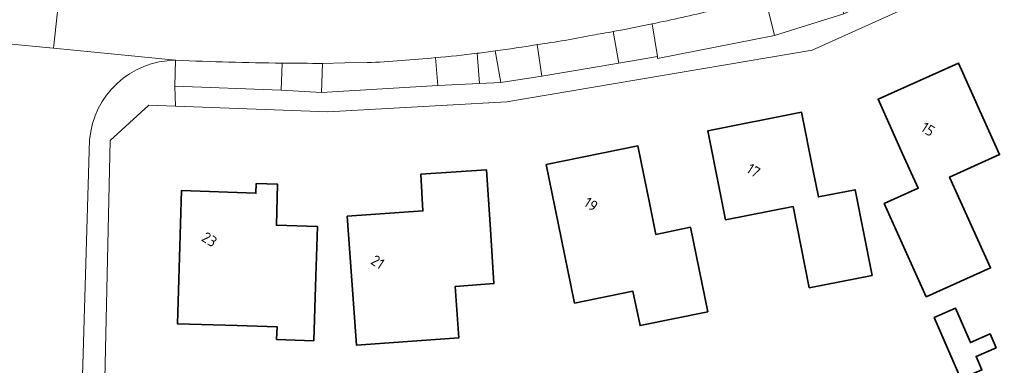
# Model space of a CAD drawing. Extents: x 184422 to 188298, y 343471 to 350189.
# Tile 369 of 513: x 187081 to 187163, y 348787 to 348816. Entities that reach past the tile are written whole.
import ezdxf
from ezdxf.enums import TextEntityAlignment as Align

# ---------------------------------------------------------------- set-up
doc = ezdxf.new("R2010")
doc.units = 0
for name, color, linetype, lineweight in [('B-WA-GR-BEPLANTING_CULTUUR_HEESTERS-GV', 252, 'Continuous', 18), ('B-WA-OG-TERREIN_ERF-GV', 252, 'Continuous', 18), ('B-WA-VH-VERHARDING_ASFALT-GV', 252, 'Continuous', 18), ('B-WA-VH-VERHARDING_STRAATBAKSTEEN-GV', 252, 'Continuous', 18), ('B-WA-VH-VERHARDING_TEGEL-GV', 252, 'Continuous', 18), ('B-WE-OG-BEBOUWING-GV', 250, 'Continuous', 35), ('B-WE-OG-BEBOUWING-T18', 10, 'Continuous', 18)]:
    doc.layers.add(name, color=color, linetype=linetype, lineweight=lineweight)
doc.styles.add('NLCS-ISO-M500-T18', font='NLCS-ISO.ttf', dxfattribs={"height": 0.9})

msp = doc.modelspace()

# ---------------------------------------------------------------- linework, layer by layer
at = {"layer": 'B-WA-GR-BEPLANTING_CULTUUR_HEESTERS-GV', "flags": 128}
for points in [[(187134.015, 348815.981), (187134.463, 348813.237), (187134.487, 348813.091), (187144.244, 348814.997), (187144.263, 348815.001), (187144.262, 348815.003), (187143.453, 348818.302), (187143.119, 348818.2), (187139.024, 348817.091)], [(187134.015, 348815.981), (187134.463, 348813.237), (187134.487, 348813.091), (187144.244, 348814.997), (187144.263, 348815.001), (187144.262, 348815.003), (187143.453, 348818.302), (187143.119, 348818.2), (187139.024, 348817.091)], [(187134.015, 348815.981), (187134.463, 348813.237), (187134.487, 348813.091), (187144.244, 348814.997), (187144.263, 348815.001), (187144.262, 348815.003), (187143.453, 348818.302), (187143.119, 348818.2), (187139.024, 348817.091)], [(187124.406, 348814.24), (187124.808, 348811.597), (187131.24, 348812.683), (187130.772, 348815.336)], [(187124.406, 348814.24), (187124.808, 348811.597), (187131.24, 348812.683), (187130.772, 348815.336)], [(187124.406, 348814.24), (187124.808, 348811.597), (187131.24, 348812.683), (187130.772, 348815.336)], [(187094.205, 348812.933), (187094.196, 348812.933), (187094.184, 348812.933), (187094.118, 348810.754), (187103.004, 348810.442), (187103.092, 348812.695)], [(187094.205, 348812.933), (187094.196, 348812.933), (187094.184, 348812.933), (187094.118, 348810.754), (187103.004, 348810.442), (187103.092, 348812.695)], [(187094.205, 348812.933), (187094.196, 348812.933), (187094.184, 348812.933), (187094.118, 348810.754), (187103.004, 348810.442), (187103.092, 348812.695)], [(187110.193, 348812.733), (187108.335, 348812.705), (187106.477, 348812.674), (187106.375, 348810.231), (187116.107, 348810.813), (187115.923, 348813.152)], [(187110.193, 348812.733), (187108.335, 348812.705), (187106.477, 348812.674), (187106.375, 348810.231), (187116.107, 348810.813), (187115.923, 348813.152)], [(187110.193, 348812.733), (187108.335, 348812.705), (187106.477, 348812.674), (187106.375, 348810.231), (187116.107, 348810.813), (187115.923, 348813.152)], [(187119.389, 348813.516), (187119.585, 348810.984), (187119.586, 348810.976), (187121.366, 348811.081), (187120.9, 348813.712)], [(187119.389, 348813.516), (187119.585, 348810.984), (187119.586, 348810.976), (187121.366, 348811.081), (187120.9, 348813.712)], [(187119.389, 348813.516), (187119.585, 348810.984), (187119.586, 348810.976), (187121.366, 348811.081), (187120.9, 348813.712)]]:
    msp.add_lwpolyline(points, dxfattribs=at)
at = {"layer": 'B-WA-GR-BEPLANTING_CULTUUR_HEESTERS-GV'}
for points in [[(187139.024, 348817.091, -0.006469), (187134.015, 348815.981)], [(187139.024, 348817.091, -0.006469), (187134.015, 348815.981)], [(187139.024, 348817.091, -0.006469), (187134.015, 348815.981)], [(187129.032, 348815.027, -0.015345), (187124.406, 348814.24)], [(187129.032, 348815.027, -0.015345), (187124.406, 348814.24)], [(187129.032, 348815.027, -0.015345), (187124.406, 348814.24)], [(187130.772, 348815.336, 0.001671), (187129.032, 348815.027)], [(187130.772, 348815.336, 0.001671), (187129.032, 348815.027)], [(187130.772, 348815.336, 0.001671), (187129.032, 348815.027)], [(187103.092, 348812.695, -0.007442), (187094.205, 348812.933)], [(187103.092, 348812.695, -0.007442), (187094.205, 348812.933)], [(187103.092, 348812.695, -0.007442), (187094.205, 348812.933)], [(187115.923, 348813.152, -0.01379), (187110.193, 348812.733)], [(187115.923, 348813.152, -0.01379), (187110.193, 348812.733)], [(187115.923, 348813.152, -0.01379), (187110.193, 348812.733)], [(187120.9, 348813.712, -0.002688), (187119.389, 348813.516)], [(187120.9, 348813.712, -0.002688), (187119.389, 348813.516)], [(187120.9, 348813.712, -0.002688), (187119.389, 348813.516)]]:
    msp.add_lwpolyline(points, format="xyb", dxfattribs=at)
at = {"layer": 'B-WA-OG-TERREIN_ERF-GV', "flags": 128}
msp.add_lwpolyline([(187245.94, 348860.5), (187221.124, 348849.33), (187221.956, 348847.367), (187147.403, 348813.785), (187121.866, 348809.468), (187106.917, 348808.62), (187094.169, 348809.095), (187091.942, 348809.178), (187088.727, 348806.234), (187087.884, 348768.833), (187093.58, 348765.515), (187117.608, 348758.071), (187128.016, 348754.846), (187140.752, 348750.9), (187141.102, 348752.06)], dxfattribs=at)
msp.add_lwpolyline([(187245.94, 348860.5), (187221.124, 348849.33), (187221.956, 348847.367), (187147.403, 348813.785), (187121.866, 348809.468), (187106.917, 348808.62), (187094.169, 348809.095), (187091.942, 348809.178), (187088.727, 348806.234), (187087.884, 348768.833), (187093.58, 348765.515), (187117.608, 348758.071), (187128.016, 348754.846), (187140.752, 348750.9), (187141.102, 348752.06)], dxfattribs=at)
msp.add_lwpolyline([(187245.94, 348860.5), (187221.124, 348849.33), (187221.956, 348847.367), (187147.403, 348813.785), (187121.866, 348809.468), (187106.917, 348808.62), (187094.169, 348809.095), (187091.942, 348809.178), (187088.727, 348806.234), (187087.884, 348768.833), (187093.58, 348765.515), (187117.608, 348758.071), (187128.016, 348754.846), (187140.752, 348750.9), (187141.102, 348752.06)], dxfattribs=at)
for points in [[(187156.276, 348802.221), (187154.972, 348805.115), (187152.918, 348809.674), (187159.628, 348812.697), (187161.682, 348808.138), (187163.076, 348805.044), (187158.897, 348803.161), (187162.319, 348795.567), (187156.946, 348793.146), (187153.434, 348800.941)], [(187156.276, 348802.221), (187154.972, 348805.115), (187152.918, 348809.674), (187159.628, 348812.697), (187161.682, 348808.138), (187163.076, 348805.044), (187158.897, 348803.161), (187162.319, 348795.567), (187156.946, 348793.146), (187153.434, 348800.941)], [(187156.276, 348802.221), (187154.972, 348805.115), (187152.918, 348809.674), (187159.628, 348812.697), (187161.682, 348808.138), (187163.076, 348805.044), (187158.897, 348803.161), (187162.319, 348795.567), (187156.946, 348793.146), (187153.434, 348800.941)], [(187140.159, 348799.589), (187139.656, 348802.131), (187138.686, 348807.036), (187146.526, 348808.587), (187147.496, 348803.682), (187147.928, 348801.497), (187150.991, 348802.102), (187152.409, 348794.932), (187147.165, 348793.895), (187145.817, 348800.708)], [(187140.159, 348799.589), (187139.656, 348802.131), (187138.686, 348807.036), (187146.526, 348808.587), (187147.496, 348803.682), (187147.928, 348801.497), (187150.991, 348802.102), (187152.409, 348794.932), (187147.165, 348793.895), (187145.817, 348800.708)], [(187140.159, 348799.589), (187139.656, 348802.131), (187138.686, 348807.036), (187146.526, 348808.587), (187147.496, 348803.682), (187147.928, 348801.497), (187150.991, 348802.102), (187152.409, 348794.932), (187147.165, 348793.895), (187145.817, 348800.708)], [(187133.015, 348790.732), (187132.426, 348793.611), (187127.546, 348792.612), (187126.176, 348799.304), (187125.173, 348804.202), (187132.818, 348805.768), (187133.821, 348800.87), (187134.334, 348798.367), (187137.223, 348798.958), (187138.67, 348791.89)], [(187133.015, 348790.732), (187132.426, 348793.611), (187127.546, 348792.612), (187126.176, 348799.304), (187125.173, 348804.202), (187132.818, 348805.768), (187133.821, 348800.87), (187134.334, 348798.367), (187137.223, 348798.958), (187138.67, 348791.89)], [(187133.015, 348790.732), (187132.426, 348793.611), (187127.546, 348792.612), (187126.176, 348799.304), (187125.173, 348804.202), (187132.818, 348805.768), (187133.821, 348800.87), (187134.334, 348798.367), (187137.223, 348798.958), (187138.67, 348791.89)], [(187117.863, 348789.706), (187109.304, 348789.101), (187108.894, 348794.9), (187108.541, 348799.888), (187114.868, 348800.336), (187114.692, 348803.402), (187120.191, 348803.754), (187120.51, 348798.764), (187120.799, 348794.245), (187117.558, 348794.016)], [(187117.863, 348789.706), (187109.304, 348789.101), (187108.894, 348794.9), (187108.541, 348799.888), (187114.868, 348800.336), (187114.692, 348803.402), (187120.191, 348803.754), (187120.51, 348798.764), (187120.799, 348794.245), (187117.558, 348794.016)], [(187117.863, 348789.706), (187109.304, 348789.101), (187108.894, 348794.9), (187108.541, 348799.888), (187114.868, 348800.336), (187114.692, 348803.402), (187120.191, 348803.754), (187120.51, 348798.764), (187120.799, 348794.245), (187117.558, 348794.016)], [(187105.729, 348789.467), (187102.633, 348789.572), (187102.669, 348790.636), (187099.345, 348790.733), (187094.347, 348790.879), (187094.673, 348802.032), (187100.897, 348801.81), (187100.925, 348802.611), (187102.717, 348802.558), (187102.617, 348799.13), (187106.054, 348799.013), (187105.884, 348794.016)], [(187105.729, 348789.467), (187102.633, 348789.572), (187102.669, 348790.636), (187099.345, 348790.733), (187094.347, 348790.879), (187094.673, 348802.032), (187100.897, 348801.81), (187100.925, 348802.611), (187102.717, 348802.558), (187102.617, 348799.13), (187106.054, 348799.013), (187105.884, 348794.016)], [(187105.729, 348789.467), (187102.633, 348789.572), (187102.669, 348790.636), (187099.345, 348790.733), (187094.347, 348790.879), (187094.673, 348802.032), (187100.897, 348801.81), (187100.925, 348802.611), (187102.717, 348802.558), (187102.617, 348799.13), (187106.054, 348799.013), (187105.884, 348794.016)], [(187159.391, 348792.19), (187160.633, 348789.319), (187162.283, 348790.033), (187162.782, 348788.881), (187161.116, 348788.161), (187161.604, 348787.033), (187159.839, 348786.269), (187157.611, 348791.42)], [(187159.391, 348792.19), (187160.633, 348789.319), (187162.283, 348790.033), (187162.782, 348788.881), (187161.116, 348788.161), (187161.604, 348787.033), (187159.839, 348786.269), (187157.611, 348791.42)], [(187159.391, 348792.19), (187160.633, 348789.319), (187162.283, 348790.033), (187162.782, 348788.881), (187161.116, 348788.161), (187161.604, 348787.033), (187159.839, 348786.269), (187157.611, 348791.42)]]:
    msp.add_lwpolyline(points, close=True, dxfattribs=at)
at = {"layer": 'B-WA-VH-VERHARDING_ASFALT-GV', "flags": 128}
for points in [[(187169.047, 348825.425), (187150.042, 348816.831), (187144.262, 348815.003), (187144.263, 348815.001), (187144.244, 348814.997), (187134.487, 348813.091), (187134.463, 348813.237), (187131.24, 348812.683), (187124.808, 348811.597), (187121.366, 348811.081), (187119.586, 348810.976), (187119.585, 348810.984), (187116.107, 348810.813), (187106.375, 348810.231), (187103.004, 348810.442), (187094.118, 348810.754), (187094.169, 348809.095), (187106.917, 348808.62), (187121.866, 348809.468), (187147.403, 348813.785), (187221.956, 348847.367)], [(187169.047, 348825.425), (187150.042, 348816.831), (187144.262, 348815.003), (187144.263, 348815.001), (187144.244, 348814.997), (187134.487, 348813.091), (187134.463, 348813.237), (187131.24, 348812.683), (187124.808, 348811.597), (187121.366, 348811.081), (187119.586, 348810.976), (187119.585, 348810.984), (187116.107, 348810.813), (187106.375, 348810.231), (187103.004, 348810.442), (187094.118, 348810.754), (187094.169, 348809.095), (187106.917, 348808.62), (187121.866, 348809.468), (187147.403, 348813.785), (187221.956, 348847.367)], [(187169.047, 348825.425), (187150.042, 348816.831), (187144.262, 348815.003), (187144.263, 348815.001), (187144.244, 348814.997), (187134.487, 348813.091), (187134.463, 348813.237), (187131.24, 348812.683), (187124.808, 348811.597), (187121.366, 348811.081), (187119.586, 348810.976), (187119.585, 348810.984), (187116.107, 348810.813), (187106.375, 348810.231), (187103.004, 348810.442), (187094.118, 348810.754), (187094.169, 348809.095), (187106.917, 348808.62), (187121.866, 348809.468), (187147.403, 348813.785), (187221.956, 348847.367)], [(187054.97, 348816.738), (187063.074, 348816.08), (187073.684, 348814.925), (187083.967, 348813.945), (187084.612, 348819.794), (187069.144, 348821.5), (187061.411, 348822.223), (187053.67, 348822.855)], [(187054.97, 348816.738), (187063.074, 348816.08), (187073.684, 348814.925), (187083.967, 348813.945), (187084.612, 348819.794), (187069.144, 348821.5), (187061.411, 348822.223), (187053.67, 348822.855)], [(187054.97, 348816.738), (187063.074, 348816.08), (187073.684, 348814.925), (187083.967, 348813.945), (187084.612, 348819.794), (187069.144, 348821.5), (187061.411, 348822.223), (187053.67, 348822.855)], [(187086.264, 348819.612), (187084.612, 348819.794), (187083.967, 348813.945), (187094.184, 348812.933), (187094.196, 348812.933), (187094.205, 348812.933)], [(187086.264, 348819.612), (187084.612, 348819.794), (187083.967, 348813.945), (187094.184, 348812.933), (187094.196, 348812.933), (187094.205, 348812.933)], [(187086.264, 348819.612), (187084.612, 348819.794), (187083.967, 348813.945), (187094.184, 348812.933), (187094.196, 348812.933), (187094.205, 348812.933)], [(187094.184, 348812.933), (187083.967, 348813.945), (187073.684, 348814.925)], [(187094.184, 348812.933), (187083.967, 348813.945), (187073.684, 348814.925)], [(187094.184, 348812.933), (187083.967, 348813.945), (187073.684, 348814.925)], [(187106.477, 348812.674), (187108.335, 348812.705), (187110.193, 348812.733)], [(187106.477, 348812.674), (187108.335, 348812.705), (187110.193, 348812.733)], [(187106.477, 348812.674), (187108.335, 348812.705), (187110.193, 348812.733)], [(187056.349, 348678.225), (187060.931, 348692.956), (187080.479, 348755.625), (187080.034, 348755.707), (187083.857, 348768.255), (187084.346, 348770.071), (187084.745, 348771.909), (187085.125, 348773.811), (187085.601, 348773.778), (187085.886, 348775.6), (187086.014, 348776.546), (187086.061, 348777.5), (187086.249, 348781.821), (187086.994, 348806.275)], [(187056.349, 348678.225), (187060.931, 348692.956), (187080.479, 348755.625), (187080.034, 348755.707), (187083.857, 348768.255), (187084.346, 348770.071), (187084.745, 348771.909), (187085.125, 348773.811), (187085.601, 348773.778), (187085.886, 348775.6), (187086.014, 348776.546), (187086.061, 348777.5), (187086.249, 348781.821), (187086.994, 348806.275)], [(187056.349, 348678.225), (187060.931, 348692.956), (187080.479, 348755.625), (187080.034, 348755.707), (187083.857, 348768.255), (187084.346, 348770.071), (187084.745, 348771.909), (187085.125, 348773.811), (187085.601, 348773.778), (187085.886, 348775.6), (187086.014, 348776.546), (187086.061, 348777.5), (187086.249, 348781.821), (187086.994, 348806.275)]]:
    msp.add_lwpolyline(points, dxfattribs=at)
at = {"layer": 'B-WA-VH-VERHARDING_ASFALT-GV'}
for points in [[(187134.015, 348815.981, 0.006469), (187139.024, 348817.091)], [(187134.015, 348815.981, 0.006469), (187139.024, 348817.091)], [(187134.015, 348815.981, 0.006469), (187139.024, 348817.091)], [(187130.772, 348815.336, 0.004033), (187134.015, 348815.981)], [(187130.772, 348815.336, 0.004033), (187134.015, 348815.981)], [(187130.772, 348815.336, 0.004033), (187134.015, 348815.981)], [(187124.406, 348814.24, 0.015345), (187129.032, 348815.027)], [(187124.406, 348814.24, 0.015345), (187129.032, 348815.027)], [(187124.406, 348814.24, 0.015345), (187129.032, 348815.027)], [(187129.032, 348815.027, -0.001671), (187130.772, 348815.336)], [(187129.032, 348815.027, -0.001671), (187130.772, 348815.336)], [(187129.032, 348815.027, -0.001671), (187130.772, 348815.336)], [(187120.9, 348813.712, 0.006862), (187124.406, 348814.24)], [(187120.9, 348813.712, 0.006862), (187124.406, 348814.24)], [(187120.9, 348813.712, 0.006862), (187124.406, 348814.24)], [(187086.994, 348806.275, -0.387759), (187094.184, 348812.933)], [(187086.994, 348806.275, -0.387759), (187094.184, 348812.933)], [(187086.994, 348806.275, -0.387759), (187094.184, 348812.933)], [(187094.205, 348812.933, 0.007442), (187103.092, 348812.695)], [(187094.205, 348812.933, 0.007442), (187103.092, 348812.695)], [(187094.205, 348812.933, 0.007442), (187103.092, 348812.695)], [(187110.193, 348812.733, 0.01379), (187115.923, 348813.152)], [(187110.193, 348812.733, 0.01379), (187115.923, 348813.152)], [(187110.193, 348812.733, 0.01379), (187115.923, 348813.152)], [(187115.923, 348813.152, 0.010393), (187119.389, 348813.516)], [(187115.923, 348813.152, 0.010393), (187119.389, 348813.516)], [(187115.923, 348813.152, 0.010393), (187119.389, 348813.516)], [(187119.389, 348813.516, 0.002688), (187120.9, 348813.712)], [(187119.389, 348813.516, 0.002688), (187120.9, 348813.712)], [(187119.389, 348813.516, 0.002688), (187120.9, 348813.712)], [(187103.092, 348812.695, 0.002661), (187106.477, 348812.674)], [(187103.092, 348812.695, 0.002661), (187106.477, 348812.674)], [(187103.092, 348812.695, 0.002661), (187106.477, 348812.674)]]:
    msp.add_lwpolyline(points, format="xyb", dxfattribs=at)
at = {"layer": 'B-WA-VH-VERHARDING_STRAATBAKSTEEN-GV'}
msp.add_lwpolyline([(187094.184, 348812.933, 0.387759), (187086.994, 348806.275)], format="xyb", dxfattribs=at)
msp.add_lwpolyline([(187094.184, 348812.933, 0.387759), (187086.994, 348806.275)], format="xyb", dxfattribs=at)
msp.add_lwpolyline([(187094.184, 348812.933, 0.387759), (187086.994, 348806.275)], format="xyb", dxfattribs=at)
at = {"layer": 'B-WA-VH-VERHARDING_STRAATBAKSTEEN-GV', "flags": 128}
for points in [[(187091.086, 348765.75), (187091.992, 348765.455), (187091.896, 348765.131), (187092.062, 348765.079), (187093.32, 348764.684), (187093.58, 348765.515), (187087.884, 348768.833), (187088.727, 348806.234), (187091.942, 348809.178), (187094.169, 348809.095), (187094.118, 348810.754), (187094.184, 348812.933)], [(187091.086, 348765.75), (187091.992, 348765.455), (187091.896, 348765.131), (187092.062, 348765.079), (187093.32, 348764.684), (187093.58, 348765.515), (187087.884, 348768.833), (187088.727, 348806.234), (187091.942, 348809.178), (187094.169, 348809.095), (187094.118, 348810.754), (187094.184, 348812.933)], [(187091.086, 348765.75), (187091.992, 348765.455), (187091.896, 348765.131), (187092.062, 348765.079), (187093.32, 348764.684), (187093.58, 348765.515), (187087.884, 348768.833), (187088.727, 348806.234), (187091.942, 348809.178), (187094.169, 348809.095), (187094.118, 348810.754), (187094.184, 348812.933)], [(187086.994, 348806.275), (187086.249, 348781.821), (187086.061, 348777.5), (187086.014, 348776.546), (187085.886, 348775.6), (187085.601, 348773.778)], [(187086.994, 348806.275), (187086.249, 348781.821), (187086.061, 348777.5), (187086.014, 348776.546), (187085.886, 348775.6), (187085.601, 348773.778)], [(187086.994, 348806.275), (187086.249, 348781.821), (187086.061, 348777.5), (187086.014, 348776.546), (187085.886, 348775.6), (187085.601, 348773.778)]]:
    msp.add_lwpolyline(points, dxfattribs=at)
at = {"layer": 'B-WA-VH-VERHARDING_TEGEL-GV', "flags": 128}
msp.add_lwpolyline([(187149.081, 348820.015), (187143.453, 348818.302), (187144.262, 348815.003), (187150.042, 348816.831)], close=True, dxfattribs=at)
msp.add_lwpolyline([(187149.081, 348820.015), (187143.453, 348818.302), (187144.262, 348815.003), (187150.042, 348816.831)], close=True, dxfattribs=at)
msp.add_lwpolyline([(187149.081, 348820.015), (187143.453, 348818.302), (187144.262, 348815.003), (187150.042, 348816.831)], close=True, dxfattribs=at)
at = {"layer": 'B-WA-VH-VERHARDING_TEGEL-GV'}
for points in [[(187134.015, 348815.981, -0.004033), (187130.772, 348815.336)], [(187134.015, 348815.981, -0.004033), (187130.772, 348815.336)], [(187134.015, 348815.981, -0.004033), (187130.772, 348815.336)], [(187124.406, 348814.24, -0.006862), (187120.9, 348813.712)], [(187124.406, 348814.24, -0.006862), (187120.9, 348813.712)], [(187124.406, 348814.24, -0.006862), (187120.9, 348813.712)], [(187119.389, 348813.516, -0.010393), (187115.923, 348813.152)], [(187119.389, 348813.516, -0.010393), (187115.923, 348813.152)], [(187119.389, 348813.516, -0.010393), (187115.923, 348813.152)], [(187106.477, 348812.674, -0.002661), (187103.092, 348812.695)], [(187106.477, 348812.674, -0.002661), (187103.092, 348812.695)], [(187106.477, 348812.674, -0.002661), (187103.092, 348812.695)]]:
    msp.add_lwpolyline(points, format="xyb", dxfattribs=at)
at = {"layer": 'B-WA-VH-VERHARDING_TEGEL-GV', "flags": 128}
for points in [[(187130.772, 348815.336), (187131.24, 348812.683), (187134.463, 348813.237), (187134.015, 348815.981)], [(187130.772, 348815.336), (187131.24, 348812.683), (187134.463, 348813.237), (187134.015, 348815.981)], [(187130.772, 348815.336), (187131.24, 348812.683), (187134.463, 348813.237), (187134.015, 348815.981)], [(187120.9, 348813.712), (187121.366, 348811.081), (187124.808, 348811.597), (187124.406, 348814.24)], [(187120.9, 348813.712), (187121.366, 348811.081), (187124.808, 348811.597), (187124.406, 348814.24)], [(187120.9, 348813.712), (187121.366, 348811.081), (187124.808, 348811.597), (187124.406, 348814.24)], [(187115.923, 348813.152), (187116.107, 348810.813), (187119.585, 348810.984), (187119.389, 348813.516)], [(187115.923, 348813.152), (187116.107, 348810.813), (187119.585, 348810.984), (187119.389, 348813.516)], [(187115.923, 348813.152), (187116.107, 348810.813), (187119.585, 348810.984), (187119.389, 348813.516)], [(187103.092, 348812.695), (187103.004, 348810.442), (187106.375, 348810.231), (187106.477, 348812.674)], [(187103.092, 348812.695), (187103.004, 348810.442), (187106.375, 348810.231), (187106.477, 348812.674)], [(187103.092, 348812.695), (187103.004, 348810.442), (187106.375, 348810.231), (187106.477, 348812.674)]]:
    msp.add_lwpolyline(points, dxfattribs=at)
at = {"layer": 'B-WE-OG-BEBOUWING-GV', "flags": 128}
for points in [[(187153.434, 348800.941), (187156.946, 348793.146), (187162.319, 348795.567), (187158.897, 348803.161), (187163.076, 348805.044), (187161.682, 348808.138), (187159.628, 348812.697), (187152.918, 348809.674), (187154.972, 348805.115), (187156.276, 348802.221)], [(187153.434, 348800.941), (187156.946, 348793.146), (187162.319, 348795.567), (187158.897, 348803.161), (187163.076, 348805.044), (187161.682, 348808.138), (187159.628, 348812.697), (187152.918, 348809.674), (187154.972, 348805.115), (187156.276, 348802.221)], [(187153.434, 348800.941), (187156.946, 348793.146), (187162.319, 348795.567), (187158.897, 348803.161), (187163.076, 348805.044), (187161.682, 348808.138), (187159.628, 348812.697), (187152.918, 348809.674), (187154.972, 348805.115), (187156.276, 348802.221)], [(187145.817, 348800.708), (187147.165, 348793.895), (187152.409, 348794.932), (187150.991, 348802.102), (187147.928, 348801.497), (187147.496, 348803.682), (187146.526, 348808.587), (187138.686, 348807.036), (187139.656, 348802.131), (187140.159, 348799.589)], [(187145.817, 348800.708), (187147.165, 348793.895), (187152.409, 348794.932), (187150.991, 348802.102), (187147.928, 348801.497), (187147.496, 348803.682), (187146.526, 348808.587), (187138.686, 348807.036), (187139.656, 348802.131), (187140.159, 348799.589)], [(187145.817, 348800.708), (187147.165, 348793.895), (187152.409, 348794.932), (187150.991, 348802.102), (187147.928, 348801.497), (187147.496, 348803.682), (187146.526, 348808.587), (187138.686, 348807.036), (187139.656, 348802.131), (187140.159, 348799.589)], [(187138.67, 348791.89), (187137.223, 348798.958), (187134.334, 348798.367), (187133.821, 348800.87), (187132.818, 348805.768), (187125.173, 348804.202), (187126.176, 348799.304), (187127.546, 348792.612), (187132.426, 348793.611), (187133.015, 348790.732)], [(187138.67, 348791.89), (187137.223, 348798.958), (187134.334, 348798.367), (187133.821, 348800.87), (187132.818, 348805.768), (187125.173, 348804.202), (187126.176, 348799.304), (187127.546, 348792.612), (187132.426, 348793.611), (187133.015, 348790.732)], [(187138.67, 348791.89), (187137.223, 348798.958), (187134.334, 348798.367), (187133.821, 348800.87), (187132.818, 348805.768), (187125.173, 348804.202), (187126.176, 348799.304), (187127.546, 348792.612), (187132.426, 348793.611), (187133.015, 348790.732)], [(187117.558, 348794.016), (187120.799, 348794.245), (187120.51, 348798.764), (187120.191, 348803.754), (187114.692, 348803.402), (187114.868, 348800.336), (187108.541, 348799.888), (187108.894, 348794.9), (187109.304, 348789.101), (187117.863, 348789.706)], [(187117.558, 348794.016), (187120.799, 348794.245), (187120.51, 348798.764), (187120.191, 348803.754), (187114.692, 348803.402), (187114.868, 348800.336), (187108.541, 348799.888), (187108.894, 348794.9), (187109.304, 348789.101), (187117.863, 348789.706)], [(187117.558, 348794.016), (187120.799, 348794.245), (187120.51, 348798.764), (187120.191, 348803.754), (187114.692, 348803.402), (187114.868, 348800.336), (187108.541, 348799.888), (187108.894, 348794.9), (187109.304, 348789.101), (187117.863, 348789.706)], [(187102.633, 348789.572), (187105.729, 348789.467), (187105.884, 348794.016), (187106.054, 348799.013), (187102.617, 348799.13), (187102.717, 348802.558), (187100.925, 348802.611), (187100.897, 348801.81), (187094.673, 348802.032), (187094.347, 348790.879), (187099.345, 348790.733), (187102.669, 348790.636)], [(187102.633, 348789.572), (187105.729, 348789.467), (187105.884, 348794.016), (187106.054, 348799.013), (187102.617, 348799.13), (187102.717, 348802.558), (187100.925, 348802.611), (187100.897, 348801.81), (187094.673, 348802.032), (187094.347, 348790.879), (187099.345, 348790.733), (187102.669, 348790.636)], [(187102.633, 348789.572), (187105.729, 348789.467), (187105.884, 348794.016), (187106.054, 348799.013), (187102.617, 348799.13), (187102.717, 348802.558), (187100.925, 348802.611), (187100.897, 348801.81), (187094.673, 348802.032), (187094.347, 348790.879), (187099.345, 348790.733), (187102.669, 348790.636)], [(187157.611, 348791.42), (187159.839, 348786.269), (187161.604, 348787.033), (187161.116, 348788.161), (187162.782, 348788.881), (187162.283, 348790.033), (187160.633, 348789.319), (187159.391, 348792.19)], [(187157.611, 348791.42), (187159.839, 348786.269), (187161.604, 348787.033), (187161.116, 348788.161), (187162.782, 348788.881), (187162.283, 348790.033), (187160.633, 348789.319), (187159.391, 348792.19)], [(187157.611, 348791.42), (187159.839, 348786.269), (187161.604, 348787.033), (187161.116, 348788.161), (187162.782, 348788.881), (187162.283, 348790.033), (187160.633, 348789.319), (187159.391, 348792.19)]]:
    msp.add_lwpolyline(points, close=True, dxfattribs=at)

# ---------------------------------------------------------------- texts
at = {"layer": 'B-WE-OG-BEBOUWING-T18', "style": 'NLCS-ISO-M500-T18'}
for s, p in [('15', (187157.092, 348807.167)), ('15', (187157.092, 348807.167)), ('15', (187157.092, 348807.167)), ('17', (187142.496, 348803.712)), ('17', (187142.496, 348803.712)), ('17', (187142.496, 348803.712)), ('19', (187128.913, 348800.885)), ('19', (187128.913, 348800.885)), ('19', (187128.913, 348800.885)), ('23', (187097.019, 348797.946)), ('23', (187097.019, 348797.946)), ('23', (187097.019, 348797.946)), ('21', (187111.086, 348796.058)), ('21', (187111.086, 348796.058)), ('21', (187111.086, 348796.058))]:
    msp.add_text(s, height=0.9, rotation=327.1, dxfattribs=at).set_placement(p, align=Align.MIDDLE)

doc.saveas('drawing.dxf')
